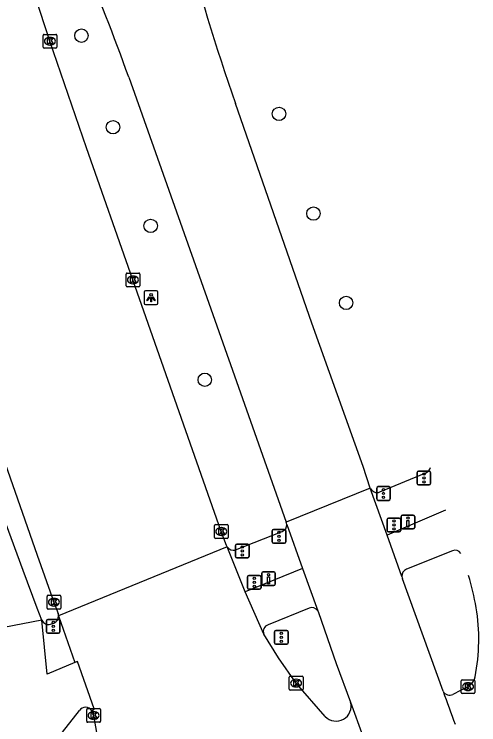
# Model space of a CAD drawing. Extents: x 158461 to 159795, y 387220 to 388672.
# Drawn here: x 159761.1 to 159794.9, y 387776 to 387827.8 of the extents above; entities that cross this region are included whole.
import ezdxf

# ---------------------------------------------------------------- set-up
doc = ezdxf.new("R2010")
doc.units = 0
for name, color, linetype in [('IMGEO_Boom', 7, 'Continuous'), ('IMGEO_Drukknoppaal', 7, 'Continuous'), ('IMGEO_Fietspad_gesloten', 7, 'Continuous'), ('IMGEO_Kolk', 7, 'Continuous'), ('IMGEO_Lichtpunt', 7, 'Continuous'), ('IMGEO_OVBaan_gesloten', 7, 'Continuous'), ('IMGEO_Rijbaan_regionaal_gesloten', 7, 'Continuous'), ('IMGEO_Verkeersregelinstallatiepaal', 7, 'Continuous'), ('IMGEO_Voetpad_gesloten', 7, 'Continuous'), ('IMGEO_Voetpad_open', 7, 'Continuous')]:
    doc.layers.add(name, color=color, linetype=linetype)

msp = doc.modelspace()

# ---------------------------------------------------------------- linework, layer by layer
at = {"layer": 'IMGEO_Boom'}
for centre in [(159765.963, 387826.248), (159780.37, 387820.546), (159768.268, 387819.574), (159782.881, 387813.278), (159771.012, 387812.383), (159785.265, 387806.77), (159774.957, 387801.168)]:
    msp.add_circle(centre, 0.489, dxfattribs=at)
at = {"layer": 'IMGEO_Drukknoppaal'}
for p, q in [((159789.273, 387790.393), (159789.273, 387791.193)), ((159789.273, 387791.193), (159789.273, 387790.393)), ((159789.373, 387791.293), (159790.163, 387791.293)), ((159790.163, 387791.293), (159789.373, 387791.293)), ((159790.263, 387791.193), (159790.263, 387790.393)), ((159790.263, 387790.393), (159790.263, 387791.193)), ((159790.163, 387790.293), (159789.373, 387790.293)), ((159789.373, 387790.293), (159790.163, 387790.293)), ((159779.109, 387786.277), (159779.109, 387787.077)), ((159779.109, 387787.077), (159779.109, 387786.277)), ((159779.209, 387787.177), (159779.999, 387787.177)), ((159779.999, 387787.177), (159779.209, 387787.177)), ((159780.099, 387787.077), (159780.099, 387786.277)), ((159780.099, 387786.277), (159780.099, 387787.077)), ((159779.999, 387786.177), (159779.209, 387786.177)), ((159779.209, 387786.177), (159779.999, 387786.177))]:
    msp.add_line(p, q, dxfattribs=at)
for points in [[(159789.843, 387790.918), (159789.843, 387790.418), (159789.693, 387790.418), (159789.693, 387790.918), (159789.843, 387790.918)], [(159779.679, 387786.802), (159779.679, 387786.302), (159779.529, 387786.302), (159779.529, 387786.802), (159779.679, 387786.802)]]:
    msp.add_lwpolyline(points, dxfattribs=at)
for centre in [(159789.768, 387791.083), (159779.604, 387786.967)]:
    msp.add_circle(centre, 0.085, dxfattribs=at)
for centre, start, end in [((159789.373, 387791.193), 90, 180), ((159789.373, 387791.193), 90, 180), ((159790.163, 387791.193), 0, 90), ((159790.163, 387791.193), 360, 90), ((159789.373, 387790.393), 180, 270), ((159789.373, 387790.393), 180, 270), ((159790.163, 387790.393), 270, 0), ((159790.163, 387790.393), 270, 0), ((159779.209, 387787.077), 90, 180), ((159779.209, 387787.077), 90, 180), ((159779.999, 387787.077), 0, 90), ((159779.999, 387787.077), 360, 90), ((159779.209, 387786.277), 180, 270), ((159779.209, 387786.277), 180, 270), ((159779.999, 387786.277), 270, 0), ((159779.999, 387786.277), 270, 0)]:
    msp.add_arc(centre, 0.1, start, end, dxfattribs=at)
at = {"layer": 'IMGEO_Fietspad_gesloten'}
for points in [[(159763.087, 387783.655), (159762.739, 387784.515), (159761.723, 387787.265), (159757.936, 387797.519), (159752.452, 387811.969), (159752.292, 387812.391), (159750.56, 387817.566), (159747.828, 387825.716), (159745.789, 387832.17), (159744.843, 387835.162), (159740.716, 387848.453), (159739.776, 387851.795), (159734.791, 387869.516), (159734.442, 387870.765), (159731.988, 387879.571), (159729.317, 387889.154), (159729.095, 387889.947), (159724.168, 387907.558), (159723.828, 387908.783), (159722.806, 387912.575), (159721.247, 387918.79), (159719.52, 387926.347)], [(159763.087, 387783.655), (159760.304, 387783.107)], [(159765.486, 387780.569), (159763.477, 387779.715), (159763.087, 387783.655)], [(159764.589, 387775.492), (159765.817, 387777.058)]]:
    msp.add_lwpolyline(points, dxfattribs=at)
msp.add_arc((159766.267, 387776.75), 0.545, 31.7141, 145.6535, dxfattribs=at)
at = {"layer": 'IMGEO_Kolk'}
for p, q in [((159763.164, 387825.416), (159763.164, 387826.268)), ((159763.239, 387826.342), (159764.091, 387826.342)), ((159763.652, 387826.122), (159763.677, 387826.122)), ((159764.165, 387826.268), (159764.165, 387825.416)), ((159764.091, 387825.342), (159763.239, 387825.342)), ((159763.675, 387825.562), (159763.65, 387825.562)), ((159769.216, 387808.02), (159769.216, 387808.872)), ((159769.291, 387808.946), (159770.143, 387808.946)), ((159770.217, 387808.872), (159770.217, 387808.02)), ((159769.704, 387808.726), (159769.729, 387808.726)), ((159770.143, 387807.946), (159769.291, 387807.946)), ((159769.727, 387808.166), (159769.702, 387808.166)), ((159775.657, 387789.682), (159775.657, 387790.534)), ((159775.732, 387790.608), (159776.584, 387790.608)), ((159776.145, 387790.388), (159776.17, 387790.388)), ((159776.658, 387790.534), (159776.658, 387789.682)), ((159776.584, 387789.608), (159775.732, 387789.608)), ((159776.168, 387789.828), (159776.143, 387789.828)), ((159763.529, 387785.456), (159764.381, 387785.456)), ((159763.454, 387784.53), (159763.454, 387785.382)), ((159763.942, 387785.236), (159763.967, 387785.236)), ((159764.455, 387785.382), (159764.455, 387784.53)), ((159764.381, 387784.456), (159763.529, 387784.456)), ((159763.965, 387784.676), (159763.94, 387784.676)), ((159781.12, 387778.629), (159781.12, 387779.481)), ((159781.195, 387779.555), (159782.047, 387779.555)), ((159781.608, 387779.335), (159781.633, 387779.335)), ((159782.121, 387779.481), (159782.121, 387778.629)), ((159793.726, 387779.301), (159794.578, 387779.301)), ((159781.631, 387778.775), (159781.606, 387778.775)), ((159793.651, 387778.375), (159793.651, 387779.227)), ((159794.139, 387779.081), (159794.164, 387779.081)), ((159794.652, 387779.227), (159794.652, 387778.375)), ((159782.047, 387778.555), (159781.195, 387778.555)), ((159794.578, 387778.301), (159793.726, 387778.301)), ((159794.162, 387778.521), (159794.137, 387778.521)), ((159766.421, 387777.201), (159767.273, 387777.201)), ((159766.346, 387776.275), (159766.346, 387777.127)), ((159766.834, 387776.981), (159766.859, 387776.981)), ((159767.347, 387777.127), (159767.347, 387776.275)), ((159767.273, 387776.201), (159766.421, 387776.201)), ((159766.857, 387776.421), (159766.832, 387776.421))]:
    msp.add_line(p, q, dxfattribs=at)
for points in [[(159763.164, 387825.416), (159763.164, 387826.268)], [(159763.239, 387826.342), (159764.091, 387826.342)], [(159763.485, 387826.042), (159763.608, 387826.042), (159763.608, 387825.891), (159763.738, 387826.042), (159763.902, 387826.042), (159763.756, 387825.891), (159763.909, 387825.642), (159763.757, 387825.642), (159763.672, 387825.806), (159763.608, 387825.739), (159763.608, 387825.642), (159763.485, 387825.642), (159763.485, 387826.042)], [(159764.165, 387826.268), (159764.165, 387825.416)], [(159764.091, 387825.342), (159763.239, 387825.342)], [(159769.216, 387808.02), (159769.216, 387808.872)], [(159769.291, 387808.946), (159770.143, 387808.946)], [(159770.217, 387808.872), (159770.217, 387808.02)], [(159769.537, 387808.646), (159769.66, 387808.646), (159769.66, 387808.495), (159769.79, 387808.646), (159769.954, 387808.646), (159769.808, 387808.495), (159769.961, 387808.246), (159769.809, 387808.246), (159769.724, 387808.41), (159769.66, 387808.343), (159769.66, 387808.246), (159769.537, 387808.246), (159769.537, 387808.646)], [(159770.143, 387807.946), (159769.291, 387807.946)], [(159775.657, 387789.682), (159775.657, 387790.534)], [(159775.732, 387790.608), (159776.584, 387790.608)], [(159775.978, 387790.308), (159776.101, 387790.308), (159776.101, 387790.157), (159776.231, 387790.308), (159776.395, 387790.308), (159776.249, 387790.157), (159776.402, 387789.908), (159776.25, 387789.908), (159776.165, 387790.072), (159776.101, 387790.005), (159776.101, 387789.908), (159775.978, 387789.908), (159775.978, 387790.308)], [(159776.658, 387790.534), (159776.658, 387789.682)], [(159776.584, 387789.608), (159775.732, 387789.608)], [(159763.529, 387785.456), (159764.381, 387785.456)], [(159763.454, 387784.53), (159763.454, 387785.382)], [(159763.775, 387785.156), (159763.898, 387785.156), (159763.898, 387785.005), (159764.028, 387785.156), (159764.192, 387785.156), (159764.046, 387785.005), (159764.199, 387784.756), (159764.047, 387784.756), (159763.962, 387784.92), (159763.898, 387784.853), (159763.898, 387784.756), (159763.775, 387784.756), (159763.775, 387785.156)], [(159764.455, 387785.382), (159764.455, 387784.53)], [(159764.381, 387784.456), (159763.529, 387784.456)], [(159781.12, 387778.629), (159781.12, 387779.481)], [(159781.195, 387779.555), (159782.047, 387779.555)], [(159781.441, 387779.255), (159781.564, 387779.255), (159781.564, 387779.104), (159781.694, 387779.255), (159781.858, 387779.255), (159781.712, 387779.104), (159781.865, 387778.855), (159781.713, 387778.855), (159781.628, 387779.019), (159781.564, 387778.952), (159781.564, 387778.855), (159781.441, 387778.855), (159781.441, 387779.255)], [(159782.121, 387779.481), (159782.121, 387778.629)], [(159793.726, 387779.301), (159794.578, 387779.301)], [(159793.651, 387778.375), (159793.651, 387779.227)], [(159793.972, 387779.001), (159794.095, 387779.001), (159794.095, 387778.85), (159794.225, 387779.001), (159794.389, 387779.001), (159794.243, 387778.85), (159794.396, 387778.601), (159794.244, 387778.601), (159794.159, 387778.765), (159794.095, 387778.698), (159794.095, 387778.601), (159793.972, 387778.601), (159793.972, 387779.001)], [(159794.652, 387779.227), (159794.652, 387778.375)], [(159782.047, 387778.555), (159781.195, 387778.555)], [(159794.578, 387778.301), (159793.726, 387778.301)], [(159766.421, 387777.201), (159767.273, 387777.201)], [(159766.346, 387776.275), (159766.346, 387777.127)], [(159766.667, 387776.901), (159766.79, 387776.901), (159766.79, 387776.75), (159766.92, 387776.901), (159767.084, 387776.901), (159766.938, 387776.75), (159767.091, 387776.501), (159766.939, 387776.501), (159766.854, 387776.665), (159766.79, 387776.598), (159766.79, 387776.501), (159766.667, 387776.501), (159766.667, 387776.901)], [(159767.347, 387777.127), (159767.347, 387776.275)], [(159767.273, 387776.201), (159766.421, 387776.201)]]:
    msp.add_lwpolyline(points, dxfattribs=at)
for centre, start, end in [((159763.241, 387826.266), 91.552, 178.448), ((159763.241, 387826.266), 91.552, 178.448), ((159764.089, 387826.266), 1.552, 88.448), ((159764.089, 387826.266), 1.552, 88.448), ((159763.241, 387825.418), 181.552, 268.448), ((159763.241, 387825.418), 181.552, 268.448), ((159764.089, 387825.418), 271.552, 358.448), ((159764.089, 387825.418), 271.552, 358.448), ((159769.293, 387808.87), 91.552, 178.448), ((159769.293, 387808.87), 91.552, 178.448), ((159770.141, 387808.87), 1.552, 88.448), ((159770.141, 387808.87), 1.552, 88.448), ((159769.293, 387808.022), 181.552, 268.448), ((159769.293, 387808.022), 181.552, 268.448), ((159770.141, 387808.022), 271.552, 358.448), ((159770.141, 387808.022), 271.552, 358.448), ((159775.734, 387790.532), 91.552, 178.448), ((159775.734, 387790.532), 91.552, 178.448), ((159776.582, 387790.532), 1.552, 88.448), ((159776.582, 387790.532), 1.552, 88.448), ((159775.734, 387789.684), 181.552, 268.448), ((159775.734, 387789.684), 181.552, 268.448), ((159776.582, 387789.684), 271.552, 358.448), ((159776.582, 387789.684), 271.552, 358.448), ((159763.531, 387785.38), 91.552, 178.448), ((159763.531, 387785.38), 91.552, 178.448), ((159764.379, 387785.38), 1.552, 88.448), ((159764.379, 387785.38), 1.552, 88.448), ((159763.531, 387784.532), 181.552, 268.448), ((159763.531, 387784.532), 181.552, 268.448), ((159764.379, 387784.532), 271.552, 358.448), ((159764.379, 387784.532), 271.552, 358.448), ((159781.197, 387779.479), 91.552, 178.448), ((159781.197, 387779.479), 91.552, 178.448), ((159782.045, 387779.479), 1.552, 88.448), ((159782.045, 387779.479), 1.552, 88.448), ((159793.728, 387779.225), 91.552, 178.448), ((159793.728, 387779.225), 91.552, 178.448), ((159794.576, 387779.225), 1.552, 88.448), ((159794.576, 387779.225), 1.552, 88.448), ((159781.197, 387778.631), 181.552, 268.448), ((159781.197, 387778.631), 181.552, 268.448), ((159782.045, 387778.631), 271.552, 358.448), ((159782.045, 387778.631), 271.552, 358.448), ((159793.728, 387778.377), 181.552, 268.448), ((159793.728, 387778.377), 181.552, 268.448), ((159794.576, 387778.377), 271.552, 358.448), ((159794.576, 387778.377), 271.552, 358.448), ((159766.423, 387777.125), 91.552, 178.448), ((159766.423, 387777.125), 91.552, 178.448), ((159767.271, 387777.125), 1.552, 88.448), ((159767.271, 387777.125), 1.552, 88.448), ((159766.423, 387776.277), 181.552, 268.448), ((159766.423, 387776.277), 181.552, 268.448), ((159767.271, 387776.277), 271.552, 358.448), ((159767.271, 387776.277), 271.552, 358.448)]:
    msp.add_arc(centre, 0.0765, start, end, dxfattribs=at)
for centre, major_axis, ratio, start_param, end_param in [((159763.651, 387825.842), (-0.387, 0.002), 0.722429, 4.712389, 7.853982), ((159763.676, 387825.842), (-0.39, 0.002), 0.717154, 1.570796, 4.712389), ((159769.703, 387808.446), (-0.387, 0.002), 0.722429, 4.712389, 7.853982), ((159769.728, 387808.446), (-0.39, 0.002), 0.717154, 1.570796, 4.712389), ((159776.144, 387790.108), (-0.387, 0.002), 0.722429, 4.712389, 7.853982), ((159776.169, 387790.108), (-0.39, 0.002), 0.717154, 1.570796, 4.712389), ((159763.941, 387784.956), (-0.387, 0.002), 0.722429, 4.712389, 7.853982), ((159763.966, 387784.956), (-0.39, 0.002), 0.717154, 1.570796, 4.712389), ((159781.607, 387779.055), (-0.387, 0.002), 0.722429, 4.712389, 7.853982), ((159781.632, 387779.055), (-0.39, 0.002), 0.717154, 1.570796, 4.712389), ((159794.138, 387778.801), (-0.387, 0.002), 0.722429, 4.712389, 7.853982), ((159794.163, 387778.801), (-0.39, 0.002), 0.717154, 1.570796, 4.712389), ((159766.833, 387776.701), (-0.387, 0.002), 0.722429, 4.712389, 7.853982), ((159766.858, 387776.701), (-0.39, 0.002), 0.717154, 1.570796, 4.712389)]:
    msp.add_ellipse(centre, major_axis=major_axis, ratio=ratio, start_param=start_param, end_param=end_param, dxfattribs=at)
at = {"layer": 'IMGEO_Lichtpunt'}
for p, q in [((159770.54, 387807.553), (159770.54, 387806.746)), ((159770.54, 387807.553), (159770.54, 387806.746)), ((159771.442, 387807.648), (159770.634, 387807.648)), ((159771.442, 387807.648), (159770.634, 387807.648)), ((159771.536, 387806.746), (159771.536, 387807.553)), ((159771.536, 387806.746), (159771.536, 387807.553)), ((159770.634, 387806.652), (159771.442, 387806.652)), ((159770.634, 387806.652), (159771.442, 387806.652))]:
    msp.add_line(p, q, dxfattribs=at)
for points in [[(159770.914, 387807.217), (159770.953, 387807.189), (159770.765, 387806.927), (159770.727, 387806.954), (159770.914, 387807.217)], [(159771.126, 387807.189), (159771.164, 387807.216), (159771.351, 387806.954), (159771.312, 387806.926), (159771.126, 387807.189)], [(159771.016, 387807.169), (159771.063, 387807.169), (159771.063, 387806.847), (159771.016, 387806.847), (159771.016, 387807.169)]]:
    msp.add_lwpolyline(points, dxfattribs=at)
msp.add_circle((159771.039, 387807.351), 0.0994, dxfattribs=at)
for centre, start, end in [((159770.634, 387807.553), 90, 180), ((159770.634, 387807.553), 90, 180), ((159771.442, 387807.553), 0, 90), ((159771.442, 387807.553), 0, 90), ((159770.634, 387806.746), 180, 270), ((159770.634, 387806.746), 180, 270), ((159771.442, 387806.746), 270, 0), ((159771.442, 387806.746), 270, 360)]:
    msp.add_arc(centre, 0.0946, start, end, dxfattribs=at)
at = {"layer": 'IMGEO_OVBaan_gesloten'}
for points in [[(159769.411, 387823.219), (159775.254, 387806.74), (159780.89, 387790.783)], [(159787.029, 387793.274), (159786.498, 387794.843), (159782.77, 387805.287), (159777.188, 387821.306)], [(159787.029, 387793.274), (159780.89, 387790.783)], [(159788.248, 387789.847), (159787.029, 387793.274)], [(159780.933, 387790.626), (159782.095, 387787.416)], [(159789.331, 387786.821), (159788.248, 387789.847)], [(159782.095, 387787.416), (159783.196, 387784.326)], [(159792.335, 387778.464), (159789.376, 387786.664)], [(159783.196, 387784.326), (159783.255, 387784.207), (159784.546, 387780.48), (159785.595, 387777.668)], [(159785.595, 387777.668), (159787.391, 387772.703)]]:
    msp.add_lwpolyline(points, dxfattribs=at)
for centre, radius, start, end in [((159921.898, 387871.902), 153.3, 189.50149, 199.27144), ((159650.501, 387781.168), 126.127, 19.47557, 28.1227), ((159780.435, 387790.574), 0.5, 5.9534, 24.6803), ((159789.831, 387786.879), 0.504, 186.666, 205.3212), ((159986.185, 387847.271), 205.699, 199.5422, 200.25533)]:
    msp.add_arc(centre, radius, start, end, dxfattribs=at)
at = {"layer": 'IMGEO_Rijbaan_regionaal_gesloten'}
for points in [[(159776.58, 387788.993), (159776.534, 387789.081), (159776.158, 387790.108), (159769.717, 387808.446), (159766.33, 387818.072), (159763.665, 387825.842), (159760.433, 387835.775), (159757.687, 387844.347), (159756.722, 387847.394), (159756.936, 387847.479), (159757.632, 387847.951)], [(159751.184, 387821.65), (159752.193, 387818.592), (159753.929, 387813.589), (159757.509, 387803.27), (159762.747, 387788.388), (159763.955, 387784.956), (159764.257, 387784.14)], [(159776.58, 387788.993), (159764.296, 387783.965)], [(159777.909, 387785.719), (159776.58, 387788.993)], [(159779.265, 387782.628), (159777.909, 387785.719)], [(159764.296, 387783.965), (159765.486, 387780.569)], [(159783.741, 387776.629), (159781.621, 387779.055), (159780.34, 387780.91), (159779.265, 387782.628)], [(159766.731, 387777.037), (159766.898, 387777.173), (159765.681, 387780.642), (159765.486, 387780.569)], [(159794.339, 387778.931), (159794.152, 387778.801), (159793.049, 387778.232)], [(159766.731, 387777.037), (159766.789, 387776.907), (159766.847, 387776.701)]]:
    msp.add_lwpolyline(points, dxfattribs=at)
for centre, radius, start, end in [((159774.625, 387780.984), 20.44, 10.0662, 16.8324), ((159780.647, 387782.256), 14.29, 348.9609, 9.2647), ((159763.767, 387783.939), 0.529, 2.8126, 22.3144), ((159793.641, 387779.716), 1.05, 311.6397, 349.2483), ((159792.813, 387778.721), 0.543, 208.277, 295.7219), ((159784.534, 387777.388), 1.097, 223.7279, 14.8055), ((159754.352, 387773.6), 12.874, 343.9309, 13.9371)]:
    msp.add_arc(centre, radius, start, end, dxfattribs=at)
at = {"layer": 'IMGEO_Verkeersregelinstallatiepaal'}
for p, q in [((159790.437, 387793.611), (159790.437, 387794.411)), ((159790.437, 387794.411), (159790.437, 387793.611)), ((159790.537, 387794.511), (159791.327, 387794.511)), ((159791.327, 387794.511), (159790.537, 387794.511)), ((159791.427, 387794.411), (159791.427, 387793.611)), ((159791.427, 387793.611), (159791.427, 387794.411)), ((159787.494, 387792.478), (159787.494, 387793.278)), ((159787.494, 387793.278), (159787.494, 387792.478)), ((159787.594, 387793.378), (159788.384, 387793.378)), ((159788.384, 387793.378), (159787.594, 387793.378)), ((159788.484, 387793.278), (159788.484, 387792.478)), ((159788.484, 387792.478), (159788.484, 387793.278)), ((159791.327, 387793.511), (159790.537, 387793.511)), ((159790.537, 387793.511), (159791.327, 387793.511)), ((159788.384, 387792.378), (159787.594, 387792.378)), ((159787.594, 387792.378), (159788.384, 387792.378)), ((159788.251, 387790.188), (159788.251, 387790.988)), ((159788.251, 387790.988), (159788.251, 387790.188)), ((159788.351, 387791.088), (159789.141, 387791.088)), ((159789.141, 387791.088), (159788.351, 387791.088)), ((159789.241, 387790.988), (159789.241, 387790.188)), ((159789.241, 387790.188), (159789.241, 387790.988)), ((159779.871, 387789.348), (159779.871, 387790.148)), ((159779.871, 387790.148), (159779.871, 387789.348)), ((159779.971, 387790.248), (159780.761, 387790.248)), ((159780.761, 387790.248), (159779.971, 387790.248)), ((159780.861, 387790.148), (159780.861, 387789.348)), ((159780.861, 387789.348), (159780.861, 387790.148)), ((159789.141, 387790.088), (159788.351, 387790.088)), ((159788.351, 387790.088), (159789.141, 387790.088)), ((159777.197, 387788.287), (159777.197, 387789.087)), ((159777.197, 387789.087), (159777.197, 387788.287)), ((159777.297, 387789.187), (159778.087, 387789.187)), ((159778.087, 387789.187), (159777.297, 387789.187)), ((159778.187, 387789.087), (159778.187, 387788.287)), ((159778.187, 387788.287), (159778.187, 387789.087)), ((159780.761, 387789.248), (159779.971, 387789.248)), ((159779.971, 387789.248), (159780.761, 387789.248)), ((159778.087, 387788.187), (159777.297, 387788.187)), ((159777.297, 387788.187), (159778.087, 387788.187)), ((159778.069, 387785.999), (159778.069, 387786.799)), ((159778.069, 387786.799), (159778.069, 387785.999)), ((159778.169, 387786.899), (159778.959, 387786.899)), ((159778.959, 387786.899), (159778.169, 387786.899)), ((159779.059, 387786.799), (159779.059, 387785.999)), ((159779.059, 387785.999), (159779.059, 387786.799)), ((159778.959, 387785.899), (159778.169, 387785.899)), ((159778.169, 387785.899), (159778.959, 387785.899)), ((159763.41, 387782.797), (159763.41, 387783.597)), ((159763.41, 387783.597), (159763.41, 387782.797)), ((159763.51, 387783.697), (159764.3, 387783.697)), ((159764.3, 387783.697), (159763.51, 387783.697)), ((159764.4, 387783.597), (159764.4, 387782.797)), ((159764.4, 387782.797), (159764.4, 387783.597)), ((159780.142, 387782.901), (159780.932, 387782.901)), ((159780.932, 387782.901), (159780.142, 387782.901)), ((159764.3, 387782.697), (159763.51, 387782.697)), ((159763.51, 387782.697), (159764.3, 387782.697)), ((159780.042, 387782.001), (159780.042, 387782.801)), ((159780.042, 387782.801), (159780.042, 387782.001)), ((159781.032, 387782.801), (159781.032, 387782.001)), ((159781.032, 387782.001), (159781.032, 387782.801)), ((159780.932, 387781.901), (159780.142, 387781.901)), ((159780.142, 387781.901), (159780.932, 387781.901))]:
    msp.add_line(p, q, dxfattribs=at)
for centre in [(159790.932, 387794.301), (159790.932, 387794.011), (159790.932, 387793.721), (159787.989, 387793.168), (159787.989, 387792.878), (159787.989, 387792.588), (159788.746, 387790.878), (159788.746, 387790.588), (159780.366, 387790.038), (159788.746, 387790.298), (159780.366, 387789.748), (159780.366, 387789.458), (159777.692, 387788.977), (159777.692, 387788.687), (159777.692, 387788.397), (159778.564, 387786.689), (159778.564, 387786.399), (159778.564, 387786.109), (159763.905, 387783.487), (159763.905, 387783.197), (159763.905, 387782.907), (159780.537, 387782.691), (159780.537, 387782.401), (159780.537, 387782.111)]:
    msp.add_circle(centre, 0.085, dxfattribs=at)
for centre, start, end in [((159790.537, 387794.411), 90, 180), ((159790.537, 387794.411), 90, 180), ((159791.327, 387794.411), 0, 90), ((159791.327, 387794.411), 360, 90), ((159787.594, 387793.278), 90, 180), ((159787.594, 387793.278), 90, 180), ((159788.384, 387793.278), 0, 90), ((159788.384, 387793.278), 360, 90), ((159790.537, 387793.611), 180, 270), ((159790.537, 387793.611), 180, 270), ((159791.327, 387793.611), 270, 0), ((159791.327, 387793.611), 270, 0), ((159787.594, 387792.478), 180, 270), ((159787.594, 387792.478), 180, 270), ((159788.384, 387792.478), 270, 0), ((159788.384, 387792.478), 270, 0), ((159788.351, 387790.988), 90, 180), ((159788.351, 387790.988), 90, 180), ((159789.141, 387790.988), 0, 90), ((159789.141, 387790.988), 360, 90), ((159779.971, 387790.148), 90, 180), ((159779.971, 387790.148), 90, 180), ((159780.761, 387790.148), 0, 90), ((159780.761, 387790.148), 360, 90), ((159788.351, 387790.188), 180, 270), ((159788.351, 387790.188), 180, 270), ((159789.141, 387790.188), 270, 0), ((159789.141, 387790.188), 270, 0), ((159777.297, 387789.087), 90, 180), ((159777.297, 387789.087), 90, 180), ((159778.087, 387789.087), 0, 90), ((159778.087, 387789.087), 360, 90), ((159779.971, 387789.348), 180, 270), ((159779.971, 387789.348), 180, 270), ((159780.761, 387789.348), 270, 0), ((159780.761, 387789.348), 270, 0), ((159777.297, 387788.287), 180, 270), ((159777.297, 387788.287), 180, 270), ((159778.087, 387788.287), 270, 0), ((159778.087, 387788.287), 270, 0), ((159778.169, 387786.799), 90, 180), ((159778.169, 387786.799), 90, 180), ((159778.959, 387786.799), 0, 90), ((159778.959, 387786.799), 360, 90), ((159778.169, 387785.999), 180, 270), ((159778.169, 387785.999), 180, 270), ((159778.959, 387785.999), 270, 0), ((159778.959, 387785.999), 270, 0), ((159763.51, 387783.597), 90, 180), ((159763.51, 387783.597), 90, 180), ((159764.3, 387783.597), 0, 90), ((159764.3, 387783.597), 360, 90), ((159780.142, 387782.801), 90, 180), ((159780.142, 387782.801), 90, 180), ((159780.932, 387782.801), 0, 90), ((159780.932, 387782.801), 360, 90), ((159763.51, 387782.797), 180, 270), ((159763.51, 387782.797), 180, 270), ((159764.3, 387782.797), 270, 0), ((159764.3, 387782.797), 270, 0), ((159780.142, 387782.001), 180, 270), ((159780.142, 387782.001), 180, 270), ((159780.932, 387782.001), 270, 0), ((159780.932, 387782.001), 270, 0)]:
    msp.add_arc(centre, 0.1, start, end, dxfattribs=at)
at = {"layer": 'IMGEO_Voetpad_gesloten'}
for points in [[(159792.509, 387791.658), (159788.248, 387789.847)], [(159793.021, 387788.711), (159789.66, 387787.362)], [(159782.095, 387787.416), (159777.909, 387785.719)], [(159782.574, 387784.527), (159779.571, 387783.311)]]:
    msp.add_lwpolyline(points, dxfattribs=at)
for centre, radius, start, end in [((159793.205, 387788.259), 0.488, 31.6896, 112.1624), ((159789.84, 387786.882), 0.513, 110.553, 186.8366), ((159782.757, 387784.031), 0.528, 33.8816, 110.3018), ((159779.745, 387782.823), 0.518, 109.6535, 202.0795)]:
    msp.add_arc(centre, radius, start, end, dxfattribs=at)
at = {"layer": 'IMGEO_Voetpad_open'}
for points in [[(159787.724, 387792.992), (159791.085, 387794.385)], [(159777.207, 387788.76), (159780.602, 387790.116)], [(159763.719, 387783.347), (159763.95, 387783.43)]]:
    msp.add_lwpolyline(points, dxfattribs=at)
for centre, radius, start, end in [((159790.883, 387794.885), 0.539, 292.0429, 347.522), ((159787.518, 387793.481), 0.531, 202.9538, 292.876), ((159780.446, 387790.579), 0.489, 288.5541, 5.4772), ((159777.05, 387789.296), 0.559, 212.8678, 286.361), ((159763.756, 387783.935), 0.541, 291.0287, 3.1875), ((159763.566, 387783.835), 0.512, 200.6073, 287.4289)]:
    msp.add_arc(centre, radius, start, end, dxfattribs=at)

doc.saveas('drawing.dxf')
